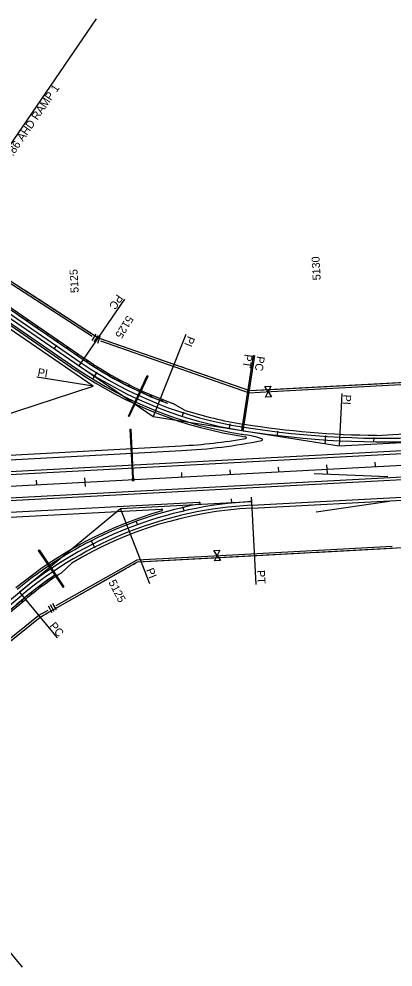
# Model space of a CAD drawing. Extents: x 192699 to 285914, y 194342 to 233219.
# Drawn here: x 258256 to 259027, y 215652 to 217607 of the extents above; entities that cross this region are included whole.
import ezdxf

# ---------------------------------------------------------------- set-up
doc = ezdxf.new("R2010")
doc.units = 0
for name, color, linetype in [('CENT LINE', 7, 'Continuous'), ('CURVE DATA', 7, 'Continuous'), ('CURVE LINE', 7, 'Continuous'), ('DRAINAGE', 7, 'Continuous'), ('GUARDRAIL', 7, 'Continuous'), ('R-W - CofA', 7, 'Continuous'), ('R_Proposed Guardrail', 7, 'Continuous'), ('ROAD', 7, 'Continuous'), ('SHOULDER', 7, 'Continuous'), ('STATIONING1', 7, 'Continuous'), ('STATIONING2', 7, 'Continuous')]:
    doc.layers.add(name, color=color, linetype=linetype)

msp = doc.modelspace()

# ---------------------------------------------------------------- linework, layer by layer
at = {"layer": 'CENT LINE'}
for p, q in [((258070.7, 217103.4), (258379.5, 216891.7)), ((255599.6, 216502.3), (261521.8, 216819.6)), ((258715.2, 216758.2), (258718.1, 216757.8)), ((258735.1, 216611.7), (258735.1, 216611.7)), ((257880.5, 216113.2), (258256.7, 216424.8))]:
    msp.add_line(p, q, dxfattribs=at)
for centre, radius, start, end in [((258842.3, 217566.8), 818.5, 235.5666, 261.0666), ((259014.7, 218644.5), 1909.9, 261.0666, 273.0666), ((258778.8, 215794.4), 818.5, 93.0666, 129.6333)]:
    msp.add_arc(centre, radius, start, end, dxfattribs=at)
at = {"layer": 'CURVE DATA'}
for points in [[(258064.8, 217094.7), (258415.6, 217606.5)], [(258379.5, 216891.7), (258473.8, 217029.2)], [(258599.6, 216956.3), (258532.3, 216787)], [(258715.2, 216758.2), (258739.6, 216913.3)], [(258718.1, 216757.8), (258742.5, 216912.9)], [(258408.4, 216849.6), (258292.3, 216868.3)], [(258922, 216834.6), (258916.4, 216726.6)], [(258735.1, 216611.7), (258744.2, 216440.9)], [(258525.5, 216442.4), (258465, 216597.3)], [(258256.7, 216424.8), (258334.6, 216330.7)], [(257873.9, 216121.3), (258262.4, 215652.2)]]:
    msp.add_lwpolyline(points, dxfattribs=at)
at = {"layer": 'CURVE LINE'}
for p, q in [((258408.4, 216849.6), (258073.8, 217078.9)), ((258379.5, 216891.7), (258532.3, 216787)), ((257901.5, 216684.2), (258408.4, 216849.6)), ((258532.3, 216787), (258916.4, 216726.6)), ((258916.4, 216726.6), (259116.9, 216737.3)), ((258465, 216597.3), (258735.1, 216611.7)), ((258256.7, 216424.8), (258465, 216597.3))]:
    msp.add_line(p, q, dxfattribs=at)
at = {"layer": 'DRAINAGE'}
for p, q in [((258481.4, 216787.8), (258520, 216871.3)), ((258483.2, 216787), (258521.9, 216870.5)), ((258492.2, 216659.3), (258486.8, 216761.2)), ((258490.2, 216659.2), (258484.8, 216761)), ((258295.4, 216511.1), (258346.8, 216434.8)), ((258297.1, 216512.2), (258348.4, 216435.9))]:
    msp.add_line(p, q, dxfattribs=at)
for points in [[(258520, 216871.3), (258521.9, 216870.5)], [(258483.2, 216787), (258481.4, 216787.8)], [(258484.8, 216761), (258486.8, 216761.2)], [(258295.4, 216511.1), (258297.1, 216512.2)], [(258346.8, 216434.8), (258348.4, 216435.9)]]:
    msp.add_lwpolyline(points, dxfattribs=at)
msp.add_lwpolyline([(258489.4, 216655.1), (258493.4, 216655.4), (258493.2, 216659.4), (258489.2, 216659.1)], close=True, dxfattribs=at)
at = {"layer": 'GUARDRAIL'}
for p, q in [((259016.6, 216663), (258864.5, 216668.6)), ((259019.3, 216611.8), (258868.7, 216590))]:
    msp.add_line(p, q, dxfattribs=at)
at = {"layer": 'R-W - CofA'}
for p, q in [((258104.3, 217152.5), (258419.1, 216949.4)), ((258414.3, 216957), (258405.7, 216943.7)), ((258418.7, 216954.1), (258410.1, 216940.8)), ((258422.6, 216952.1), (258417.4, 216937.2)), ((258762.8, 216848.6), (258775.2, 216849.3)), ((258769.6, 216838.2), (258762.8, 216848.6)), ((258775.2, 216849.3), (258769.6, 216838.2)), ((258764, 216827.1), (258769.6, 216838.2)), ((258776.4, 216827.8), (258764, 216827.1)), ((258769.6, 216838.2), (258776.4, 216827.8)), ((258657.8, 216510.6), (258669.9, 216511.3)), ((258664.4, 216500.4), (258657.8, 216510.6)), ((258669.9, 216511.3), (258664.4, 216500.4)), ((258658.9, 216489.6), (258664.4, 216500.4)), ((258671.1, 216490.2), (258658.9, 216489.6)), ((258664.4, 216500.4), (258671.1, 216490.2)), ((258315.6, 216396.8), (258323.2, 216383.2)), ((258320.1, 216399.3), (258327.8, 216385.8)), ((258324.6, 216401.9), (258332.3, 216388.3)), ((257917.9, 216066.9), (258299, 216373.7))]:
    msp.add_line(p, q, dxfattribs=at)
for points in [[(258102, 217149), (258406.4, 216952.6)], [(258258.8, 217052.9), (258264.2, 217049.4)], [(258268.7, 217046.5), (258408.7, 216956.1)], [(258419.1, 216949.4), (258731.2, 216840.3), (259077.8, 216858.9), (259078.2, 216935), (260428.9, 216941.3), (261521.8, 216966.4)], [(258424, 216943.3), (258730.6, 216836.1), (258775.8, 216838.5)], [(258425.3, 216947.3), (258582.7, 216892.3)], [(258775.8, 216838.5), (259082, 216854.9), (259082.2, 216898.8)], [(258970.9, 216853.2), (259077.8, 216858.9), (259078, 216899)], [(258587.7, 216890.5), (258593.8, 216888.4)], [(258598.8, 216886.6), (258604.9, 216884.5)], [(258610, 216882.7), (258731.2, 216840.3), (258775.6, 216842.7)], [(258775.6, 216842.7), (258942, 216851.6)], [(258947.3, 216851.9), (258953.8, 216852.3)], [(258959.1, 216852.6), (258965.5, 216852.9)], [(258299, 216373.7), (258500.4, 216487.5), (259199.4, 216524.9), (259896.8, 216592.3), (261394.1, 216682.6), (261521.8, 216689.4)], [(258670.5, 216500.8), (259025.5, 216519.8)], [(258862.4, 216506.9), (259025.7, 216515.6)], [(258332, 216397.1), (258499.2, 216491.6), (258670.5, 216500.8)], [(258501.3, 216487.5), (258670.7, 216496.6)], [(258670.7, 216496.6), (258834.1, 216505.4)], [(258839.3, 216505.6), (258845.6, 216506)], [(258850.9, 216506.3), (258857.2, 216506.6)], [(258334.1, 216393.5), (258476.5, 216474)], [(258481.1, 216476.6), (258486.6, 216479.7)], [(258491.1, 216482.2), (258496.6, 216485.3)], [(258036.4, 216167.6), (258296.7, 216377.2), (258315.8, 216388)], [(258188.5, 216284.7), (258299, 216373.7), (258317.9, 216384.4)]]:
    msp.add_lwpolyline(points, dxfattribs=at)
at = {"layer": 'R_Proposed Guardrail'}
for p, q in [((258079.5, 217116.2), (258388.3, 216904.5)), ((258081.4, 217119.1), (258390.2, 216907.4)), ((258598.7, 216799.5), (258572.9, 216814.1)), ((258364.5, 216484.5), (258342.6, 216464.4)), ((257890.4, 216101.2), (258266.6, 216412.8)), ((257892.7, 216098.5), (258268.9, 216410.1))]:
    msp.add_line(p, q, dxfattribs=at)
for points in [[(258251.4, 216998.4), (258261.7, 216991.3)], [(258261.7, 216991.3), (258272, 216984.2)], [(258272, 216984.2), (258292.6, 216970.1)], [(258292.6, 216970.1), (258302.9, 216963)], [(258302.9, 216963), (258313.2, 216956)], [(258313.2, 216956), (258333.8, 216941.8)], [(258333.8, 216941.8), (258344.1, 216934.7)], [(258344.1, 216934.7), (258354.4, 216927.7)], [(258354.4, 216927.7), (258375.1, 216913.5)], [(258375.1, 216913.5), (258385.4, 216906.5)], [(258385.4, 216906.5), (258388.3, 216904.5), (258395.8, 216899.7)], [(258395.8, 216899.7), (258416.9, 216886.3)], [(258416.9, 216886.3), (258427.5, 216879.6)], [(258427.5, 216879.6), (258436.1, 216874.1), (258438.1, 216873)], [(258438.1, 216873), (258460.1, 216861.1)], [(258460.1, 216861.1), (258471.1, 216855.2)], [(258471.1, 216855.2), (258482.1, 216849.3)], [(258482.1, 216849.3), (258486, 216847.2), (258504.8, 216838.7)], [(258504.8, 216838.7), (258516.2, 216833.5)], [(258516.2, 216833.5), (258527.5, 216828.4)], [(258527.5, 216828.4), (258537.6, 216823.9), (258550.6, 216818.8)], [(258550.6, 216818.8), (258562.2, 216814.2)], [(258321.9, 216454.3), (258301, 216439.2)], [(258332.3, 216461.8), (258321.9, 216454.3)], [(258290.6, 216431.7), (258286.3, 216428.6), (258280.4, 216423.9)], [(258301, 216439.2), (258290.6, 216431.7)], [(258280.4, 216423.9), (258266.6, 216412.8), (258266.6, 216412.8), (258260.5, 216407.7)], [(258260.5, 216407.7), (258250.6, 216399.5)]]:
    msp.add_lwpolyline(points, dxfattribs=at)
for centre, radius in [((258272.6, 216985.1), 1.1), ((258293.2, 216971), 1.1), ((258313.8, 216956.9), 1.1), ((258334.4, 216942.7), 1.1), ((258355.1, 216928.6), 1.1), ((258375.7, 216914.5), 1.1), ((258396.4, 216900.6), 1.1), ((258417.5, 216887.2), 1.1), ((258438.7, 216874), 1.1), ((258460.7, 216862.1), 1.1), ((258482.6, 216850.2), 1.1), ((258505.2, 216839.7), 1.1), ((258528, 216829.4), 1.1), ((258551, 216819.8), 1.1), ((258322.5, 216453.3), 1.13), ((258301.7, 216438.3), 1.13), ((258281.1, 216423), 1.13), ((258261.2, 216406.8), 1.13)]:
    msp.add_circle(centre, radius, dxfattribs=at)
for centre, radius, start, end in [((258842.3, 217566.8), 803, 235.5666, 249.5871), ((258842.3, 217566.8), 799.5, 235.5666, 250.3045), ((258778.8, 215794.4), 803, 123.7866, 129.6333), ((258778.8, 215794.4), 799.5, 123.0694, 129.6333)]:
    msp.add_arc(centre, radius, start, end, dxfattribs=at)
at = {"layer": 'ROAD'}
for p, q in [((258066.5, 217097.2), (258375.3, 216885.5)), ((258074.9, 217109.6), (258383.7, 216897.9)), ((255599.6, 216532.4), (261521.8, 216849.6)), ((255599.6, 216472.3), (261521.8, 216789.6)), ((258716.4, 216765.6), (258719.3, 216765.2)), ((258714.1, 216750.8), (258717, 216750.4)), ((257892.1, 216679.2), (258590.7, 216716.7)), ((258735.5, 216604.2), (259364.6, 216637.9)), ((257883.7, 216570.6), (258627.5, 216610.5)), ((257885.3, 216107.4), (258261.5, 216419))]:
    msp.add_line(p, q, dxfattribs=at)
for centre, radius, start, end in [((258842.3, 217566.8), 811, 235.5666, 261.0666), ((258842.3, 217566.8), 826, 235.5666, 261.0666), ((259014.7, 218644.5), 1902.4, 261.0666, 273.0666), ((259014.7, 218644.5), 1917.4, 261.0666, 261.2359), ((258689.4, 216534.5), 217.5, 71.9078, 81.2359), ((258527.5, 217897), 1182, 273.0667, 281.1836), ((258756.4, 216739.4), 2, 281.1836, 71.9078), ((258778.8, 215794.4), 826, 100.5228, 129.6333), ((258627.6, 216608.5), 2, 280.5228, 93.0667), ((258778.8, 215794.4), 811, 93.0666, 129.6333)]:
    msp.add_arc(centre, radius, start, end, dxfattribs=at)
at = {"layer": 'SHOULDER'}
for p, q in [((258123.4, 217053.4), (258373, 216882.2)), ((258993, 216748.2), (261521.2, 216883.7)), ((255599.9, 216526.4), (261522.1, 216843.7)), ((255599.3, 216478.3), (261521.5, 216795.6)), ((258717.3, 216771.6), (258720.2, 216771.1)), ((257976, 216693.7), (258590.2, 216726.6)), ((258735.8, 216598.2), (259364.9, 216631.9)), ((257884.2, 216560.6), (258549.9, 216596.3))]:
    msp.add_line(p, q, dxfattribs=at)
for centre, radius, start, end in [((258842.3, 217566.8), 830, 235.5666, 261.7506), ((258842.3, 217566.8), 805, 252.3866, 261.0666), ((259014.7, 218644.5), 1896.4, 261.0666, 269.3442), ((258722.9, 216743.4), 2, 279.6167, 81.7506), ((258527.5, 217897), 1172, 273.0667, 279.6167), ((258778.8, 215794.4), 830, 105.9675, 129.6333), ((258778.8, 215794.4), 805, 93.0666, 120.9814), ((258550, 216594.3), 2, 285.9675, 93.0666)]:
    msp.add_arc(centre, radius, start, end, dxfattribs=at)
at = {"layer": 'STATIONING1'}
for points in [[(258890.3, 216687.6), (258891.2, 216669.7)], [(258990.1, 216693), (258990.6, 216684)], [(258490.9, 216666.2), (258491.3, 216657.2)], [(258590.7, 216671.6), (258591.2, 216662.6)], [(258690.6, 216676.9), (258691.1, 216667.9)], [(258790.4, 216682.3), (258790.9, 216673.3)], [(258291.1, 216655.5), (258291.6, 216646.6)], [(258391, 216660.9), (258392, 216642.9)]]:
    msp.add_lwpolyline(points, dxfattribs=at)
at = {"layer": 'STATIONING2'}
for points in [[(258333.2, 216934.3), (258328.2, 216926.9)], [(258415.9, 216878.7), (258406.4, 216863.4)], [(258502.9, 216831.9), (258499.1, 216823.7)], [(258595, 216796), (258592.2, 216787.4)], [(258690.8, 216771.6), (258689.1, 216762.8)], [(258789, 216757), (258788, 216748.1)], [(258888.1, 216747.8), (258886.9, 216729.9)], [(258987.6, 216743.8), (258987.4, 216734.8)], [(258693.3, 216617.5), (258694.2, 216608.5)], [(258734.6, 216620.7), (258735.1, 216611.7)], [(258734.6, 216620.7), (258735.6, 216602.7)], [(258593.6, 216600.9), (258595.7, 216592.1)], [(258496.7, 216572.3), (258499.8, 216563.9)], [(258404, 216532.1), (258412.2, 216516.1)], [(258316.9, 216481), (258321.9, 216473.5)]]:
    msp.add_lwpolyline(points, dxfattribs=at)

# ---------------------------------------------------------------- texts
at = {"layer": 'CURVE DATA'}
for s, rotation, p in [("10.5' RT OF 5120+87.86 AHD RAMP 1", 55.5668, (258123, 217147.8)), ('PC', 235.5666, (258457.8, 217040.2)), ('PI', 248.3166, (258604, 216954.3)), ('PT', 261.0666, (258721.3, 216916.4)), ('PC', 261.0666, (258746.8, 216912.4)), ('PI', 350.8067, (258293.1, 216870.6)), ('PI', 267.0666, (258924.7, 216832.5)), ('PI', 291.35, (258517.4, 216470.9)), ('PT', 273.0666, (258746.4, 216469.9)), ('PC', 309.6333, (258317.3, 216354.7))]:
    msp.add_text(s, height=16.5, rotation=rotation, dxfattribs=at).set_placement(p)
at = {"layer": 'STATIONING1'}
for s, p in [('5130', (258878.2, 217068.3)), ('5125', (258378.8, 217042.2))]:
    msp.add_text(s, height=16.5, rotation=93.0667, dxfattribs=at).set_placement(p)
at = {"layer": 'STATIONING2'}
for rotation, p in [(238.209, (258479, 216996.5)), (296.9328, (258439.8, 216445.5))]:
    msp.add_text('5125', height=16.5, rotation=rotation, dxfattribs=at).set_placement(p)

doc.saveas('drawing.dxf')
